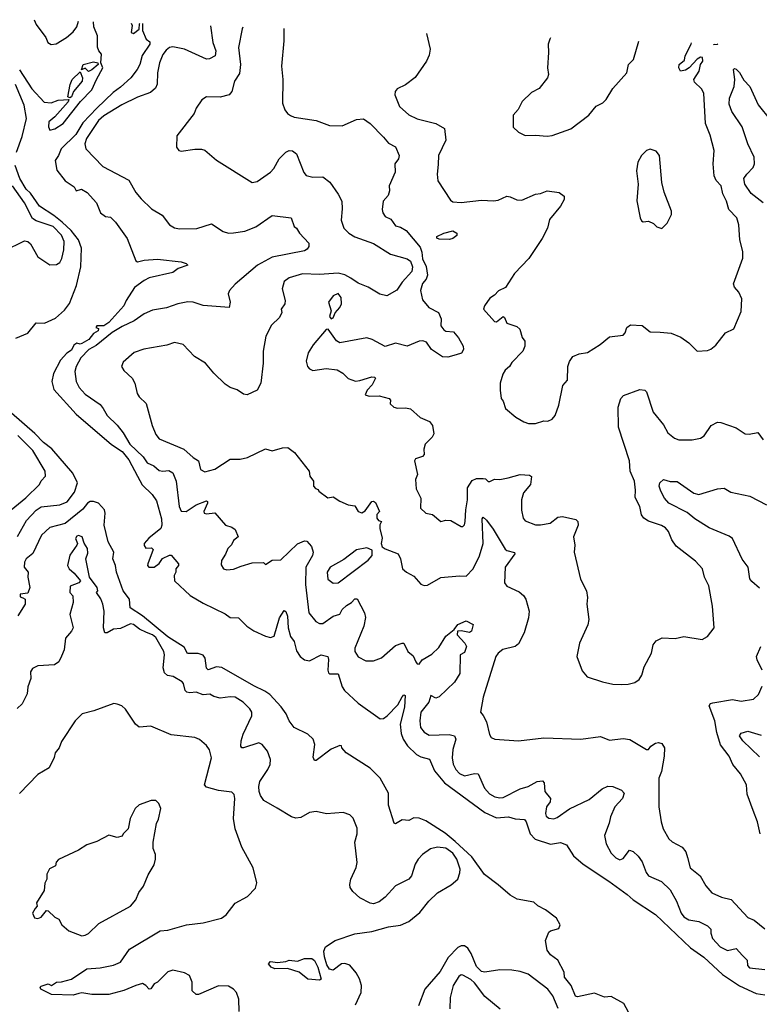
# Model space of a CAD drawing. Extents: x 1690054 to 1842981, y 782881 to 914114.
# Tile 692 of 693: x 1834497 to 1838883, y 901684 to 907520. Entities that reach past the tile are written whole.
import ezdxf

# ---------------------------------------------------------------- set-up
doc = ezdxf.new("R2010")
doc.units = 0

msp = doc.modelspace()

# ---------------------------------------------------------------- linework, layer by layer
at = {"layer": '0CON10XD'}
for points in [[(1834582.5, 907520), (1834595, 907492), (1834652, 907415), (1834663.8, 907385), (1834682.9, 907372.9), (1834712.7, 907377.3), (1834775, 907414.2), (1834815, 907448.6), (1834835, 907478.1), (1834846.3, 907510.7)], [(1834495, 907223.3), (1834569.5, 907109.5), (1834641.7, 907031.7), (1834683.6, 907026.4), (1834725, 907043.3), (1834787.5, 907047.5), (1834785, 907032.5), (1834706, 906945), (1834670, 906915), (1834666.9, 906885), (1834675, 906864.4), (1834706.3, 906873.7), (1834754, 906905), (1834857.1, 907035), (1834925.6, 907104.4), (1834952.9, 907165), (1834990, 907235), (1834977.5, 907265), (1834982.5, 907315), (1834965.8, 907335.8), (1834957.9, 907357.9), (1834958.6, 907425), (1834937.3, 907477.3), (1834934.5, 907507.5)], [(1835225.2, 907497.2), (1835226, 907455), (1835246.7, 907405), (1835268.8, 907388.8), (1835268.6, 907375), (1835223, 907307), (1835208.6, 907255), (1835192.9, 907225), (1835156.2, 907175), (1835095, 907120), (1835050.6, 907089.4), (1834953.8, 906996.2), (1834871.2, 906908.8), (1834830.1, 906839.9), (1834742.2, 906755), (1834728, 906715), (1834707.5, 906685), (1834717.5, 906627.5), (1834765.7, 906565), (1834819.3, 906529.3), (1834832.5, 906505), (1834863.8, 906516.2), (1834897.5, 906495), (1834952.5, 906435), (1834976.2, 906375), (1835005, 906353.3), (1835035, 906350), (1835065, 906320), (1835135, 906222.5), (1835185, 906090.8), (1835195.8, 906085.8), (1835234.6, 906095.4), (1835315, 906101.2), (1835455, 906085.4), (1835483.3, 906075), (1835493.3, 906065), (1835436.7, 906045), (1835405, 906022), (1835265, 905989.1), (1835235, 905973.5), (1835177.2, 905932.8), (1835127.6, 905855), (1835115, 905824.6), (1835026.2, 905725), (1834995, 905704.6), (1834953.8, 905705), (1834947.5, 905695), (1834965, 905690), (1834962.5, 905675), (1834935, 905659.2), (1834906.2, 905625), (1834865, 905600), (1834855, 905596.9), (1834835, 905603.1), (1834818.2, 905591.8), (1834805, 905561.2), (1834776.4, 905543.6), (1834738.4, 905501.6), (1834697.9, 905422.1), (1834687.6, 905375), (1834698.9, 905328.9), (1834831.7, 905181.7), (1835042.2, 905002.2), (1835105, 904960.9), (1835145, 904912.1), (1835195.4, 904815), (1835222.8, 904762.8), (1835281.9, 904705), (1835308.6, 904668.6), (1835337.9, 904562.1), (1835340.6, 904525), (1835334, 904505), (1835262, 904448), (1835235.5, 904415), (1835235, 904403.3), (1835245, 904388.6), (1835278.9, 904388.9), (1835288.9, 904378.9), (1835256, 904295), (1835254.5, 904285), (1835262, 904275), (1835295, 904274.4), (1835325, 904297.8), (1835343.3, 904326.7), (1835385, 904346.9), (1835395, 904346), (1835439.4, 904295), (1835439.2, 904285), (1835422.5, 904265), (1835422.9, 904245), (1835412.7, 904225), (1835415, 904193.8), (1835507.8, 904107.8), (1835585, 904061.9), (1835715, 903998), (1835745, 903976.2), (1835795, 903974.3), (1835843.3, 903925), (1835885, 903896.9), (1835955, 903865.4), (1835985, 903859.1), (1836006.4, 903866.4), (1836038.1, 903975), (1836065, 904017.5), (1836075, 904012.5), (1836085.5, 903985), (1836090, 903915), (1836103.8, 903865), (1836123.9, 903833.9), (1836138.8, 903778.8), (1836159.4, 903745), (1836185, 903725.6), (1836215, 903720.5), (1836285, 903755.6), (1836325, 903746.2), (1836328.9, 903728.9), (1836323.3, 903665), (1836328.9, 903648.9), (1836335, 903643.3), (1836385, 903642.5), (1836409.2, 903565), (1836423.8, 903543.8), (1836505, 903469.5), (1836635, 903375.4), (1836655, 903378.9), (1836675.2, 903394.8), (1836740, 903460), (1836765, 903507.1), (1836775, 903518), (1836782.5, 903515), (1836778.5, 903445), (1836752.9, 903345), (1836758.7, 903288.7), (1836771.2, 903255), (1836796.3, 903216.3), (1836850, 903165), (1836875, 903151.1), (1836926.8, 903136.8), (1836957.2, 903067.2), (1837016.3, 902996.3), (1837255, 902821.3), (1837325, 902789.7), (1837395, 902794.5), (1837435, 902783.1), (1837489.6, 902779.6), (1837500.5, 902765), (1837523.2, 902695), (1837554, 902664), (1837645, 902633.5), (1837705, 902643.1), (1837738.8, 902628.8), (1837781.9, 902565), (1837837.8, 902515), (1837991.2, 902415), (1838098.9, 902335), (1838135, 902304.1), (1838267.3, 902217.3), (1838475, 902019.2), (1838555, 901964.6), (1838665, 901861.2), (1838765, 901793.9), (1838865, 901748.2), (1838915, 901739.5)], [(1835628.6, 907482.9), (1835642.4, 907385), (1835659.1, 907335), (1835655.3, 907305), (1835622.7, 907287.3), (1835605, 907285.3), (1835475, 907345.7), (1835405, 907360), (1835385, 907354.6), (1835365, 907338.8), (1835346.1, 907313.9), (1835325.3, 907265), (1835314.6, 907205), (1835311.3, 907138.7), (1835302, 907115), (1835272.4, 907087.6), (1835195, 907060.4), (1835103.5, 907015), (1834995, 906950.3), (1834965, 906922.7), (1834893.3, 906815), (1834882.5, 906785), (1834890, 906755), (1834989.2, 906649.2), (1835145, 906568.6), (1835185, 906496), (1835217.8, 906457.8), (1835278.7, 906398.7), (1835341.1, 906361.1), (1835385, 906303.3), (1835415, 906286), (1835445, 906280.8), (1835547.7, 906282.3), (1835635, 906310), (1835703.3, 906265), (1835735, 906255.6), (1835765, 906256.9), (1835832.6, 906267.4), (1835897, 906293), (1835995, 906358.8), (1836106.1, 906346.1), (1836123.9, 906293.9), (1836137.5, 906285), (1836156.7, 906255), (1836211.2, 906195), (1836211.2, 906175), (1836200.9, 906159.1), (1836185, 906150.4), (1835995, 906112.9), (1835908.1, 906065), (1835775, 905952.5), (1835742, 905915), (1835733.8, 905895), (1835746, 905845), (1835740, 905815), (1835585, 905825.6), (1835525, 905845.5), (1835495, 905848.5), (1835435, 905836.7), (1835366.9, 905813.1), (1835285, 905797.9), (1835235, 905776.8), (1835175.7, 905734.3), (1835105, 905702), (1835045, 905665.8), (1834950.3, 905589.7), (1834906, 905565), (1834860.4, 905515), (1834831.5, 905465), (1834824.6, 905435), (1834831.8, 905375), (1834849.5, 905339.5), (1834885, 905301.5), (1834975, 905239.6), (1834992.7, 905215), (1835016.2, 905175), (1835075, 905116.8), (1835110.6, 905070.6), (1835150, 905005), (1835228.2, 904928.2), (1835253.5, 904893.5), (1835293.3, 904875), (1835325, 904848.2), (1835345, 904843.8), (1835381.7, 904848.3), (1835405, 904834.6), (1835424.2, 904785), (1835442.9, 904635), (1835455, 904607.8), (1835485, 904605.3), (1835543.6, 904645), (1835605, 904669.2), (1835611.2, 904665), (1835610.5, 904655), (1835589.1, 904605), (1835590, 904595), (1835605, 904591.2), (1835655, 904598), (1835717.5, 904525), (1835755, 904512.9), (1835775, 904498.1), (1835792.9, 904455), (1835765, 904433.1), (1835753.2, 904406.8), (1835731.4, 904385), (1835718.3, 904351.7), (1835694.4, 904315), (1835691.7, 904288.3), (1835705, 904266), (1835725, 904259.4), (1835765, 904263.3), (1835809.5, 904280.5), (1835875, 904301.2), (1835943, 904303), (1835955, 904290), (1835995, 904315.8), (1836045, 904319.4), (1836145, 904413.1), (1836185, 904432), (1836198.8, 904428.8), (1836227, 904397), (1836237.1, 904365), (1836233.3, 904345), (1836192.9, 904275), (1836192.8, 904172.8), (1836212.5, 904005), (1836252.4, 903952.4), (1836275, 903942.2), (1836295, 903941.5), (1836355, 903984.2), (1836395, 903997.5), (1836409.5, 904025), (1836435, 904048.9), (1836464.6, 904065.4), (1836485, 904088), (1836497.9, 904087.9), (1836542.2, 904005), (1836547.7, 903977.7), (1836536.9, 903925), (1836484.6, 903795), (1836483.5, 903775), (1836505, 903743.1), (1836549.7, 903719.7), (1836595, 903720), (1836641.7, 903738.3), (1836725, 903810), (1836765.5, 903825.5), (1836775, 903824), (1836799.5, 903775), (1836829.6, 903749.6), (1836845.7, 903715), (1836855, 903702.5), (1836865, 903700), (1836883.2, 903726.8), (1836941.4, 903758.6), (1836981.7, 903798.3), (1837024.6, 903865.4), (1837074, 903906), (1837095, 903936), (1837145, 903957.1), (1837186.2, 903936.2), (1837175.6, 903895), (1837165, 903887.5), (1837115, 903898), (1837093.3, 903896.7), (1837091.2, 903875), (1837136, 903825), (1837145.6, 903805), (1837135, 903770), (1837110, 903755), (1837107.5, 903645), (1837075, 903593.5), (1836985, 903506.7), (1836965, 903498.5), (1836935, 903513.8), (1836922.5, 903475), (1836876.7, 903415), (1836869.2, 903365), (1836874.5, 903325), (1836895, 903296.7), (1836925, 903279.6), (1837043.4, 903283.4), (1837075.6, 903275), (1837083.2, 903255), (1837065.3, 903195), (1837061.3, 903145), (1837068.1, 903108.1), (1837083.8, 903075), (1837105, 903051.8), (1837135, 903039.3), (1837195, 903052.8), (1837215, 903050.4), (1837253.2, 902965), (1837282.5, 902932.5), (1837315, 902913.1), (1837345, 902907.1), (1837365, 902910.9), (1837465, 902961.5), (1837511.4, 902975), (1837565, 903005.3), (1837598.2, 903008.2), (1837606.7, 902996.7), (1837611.6, 902945), (1837643.8, 902905), (1837641.8, 902885), (1837621.5, 902855), (1837615.6, 902815.6), (1837619.3, 902799.3), (1837635, 902788.1), (1837665, 902783.8), (1837685, 902790.9), (1837757.3, 902842.7), (1837875, 902898), (1837951.4, 902961.4), (1837985, 902976.2), (1838015, 902975.5), (1838065, 902954.3), (1838082.5, 902935), (1838071.9, 902905), (1838026.2, 902853.8), (1838000, 902795), (1837992.2, 902757.8), (1837964.3, 902685), (1837974.4, 902635), (1838005, 902580.8), (1838032.2, 902552.2), (1838055, 902541.4), (1838075, 902549.2), (1838112.4, 902597.6), (1838135, 902590.6), (1838165, 902563.1), (1838189.3, 902529.3), (1838211.1, 902465), (1838225, 902445.8), (1838302, 902412), (1838355, 902362.9), (1838392.1, 902295), (1838419.2, 902225), (1838435, 902203.6), (1838464.3, 902184.3), (1838524.2, 902174.2), (1838575, 902148.9), (1838595, 902130), (1838595.7, 902105), (1838605.8, 902075), (1838650.5, 902025), (1838695, 902002.5), (1838745, 902015.4), (1838783.2, 901973.2), (1838811.5, 901945), (1838812.7, 901915), (1838825, 901901.3), (1838915, 901891.1)], [(1835819.5, 907476.2), (1835816.4, 907465), (1835795.4, 907355), (1835807.3, 907255), (1835799.6, 907200.4), (1835770, 907155), (1835755.8, 907095), (1835738.8, 907075), (1835685, 907060.6), (1835605, 907062), (1835576.2, 907045), (1835544, 906995), (1835532, 906965), (1835429.3, 906830.7), (1835427.5, 906765), (1835440, 906745), (1835455, 906740), (1835535, 906752), (1835575, 906752), (1835595, 906745.8), (1835665, 906688), (1835875, 906554.2), (1835905, 906561.4), (1835985, 906615.7), (1836005, 906638), (1836035, 906696), (1836075, 906735.8), (1836095.7, 906744.3), (1836115, 906742.5), (1836137.5, 906725), (1836181.1, 906615), (1836195, 906597.5), (1836235, 906586.5), (1836295, 906588.8), (1836336.4, 906556.4), (1836386.2, 906486.2), (1836406.7, 906445), (1836410.2, 906399.8), (1836402.7, 906332.7), (1836419.4, 906285), (1836448.6, 906255), (1836483.7, 906233.7), (1836595, 906193.1), (1836695, 906131.2), (1836795, 906102.2), (1836815, 906088.1), (1836826.6, 906055), (1836821.9, 906028.1), (1836764.4, 905965), (1836733.3, 905916.7), (1836675, 905884.2), (1836633.3, 905893.3), (1836562.5, 905935), (1836505, 905959.4), (1836461.2, 905988.8), (1836425, 906008), (1836385, 906018.1), (1836275, 906010.5), (1836175, 906014.6), (1836095, 905990), (1836065, 905969.2), (1836054.4, 905925.6), (1836070.8, 905855), (1836070, 905835), (1836047.5, 905805), (1836050.8, 905785), (1836037.5, 905755), (1835990.9, 905709.1), (1835956.6, 905643.4), (1835940, 905555), (1835940, 905485), (1835927.1, 905365), (1835905, 905323.8), (1835845, 905296.7), (1835825, 905300), (1835786.8, 905326.8), (1835745, 905340.8), (1835715, 905360), (1835648, 905425), (1835598, 905485), (1835534.5, 905524.5), (1835465.4, 905595.4), (1835415, 905605.8), (1835368.9, 905591.1), (1835232.4, 905567.6), (1835175, 905548), (1835110.5, 905489.5), (1835100, 905465), (1835115, 905440), (1835164, 905395), (1835179.2, 905365), (1835194, 905305), (1835206.2, 905285), (1835247.5, 905245), (1835282.3, 905115), (1835305, 905060.8), (1835325, 905035.7), (1835470, 904975), (1835525.6, 904925), (1835556.9, 904905), (1835570, 904855), (1835595, 904840.8), (1835653.5, 904856.5), (1835745, 904915.7), (1835805, 904915.8), (1835847.5, 904925), (1835955, 904976.2), (1835995, 904964), (1836055, 904982.7), (1836087.5, 904985), (1836126.2, 904955), (1836213.3, 904845), (1836216.7, 904815), (1836240, 904785), (1836240, 904755), (1836251.7, 904741.7), (1836266.4, 904736.4), (1836270, 904725), (1836325, 904686.7), (1836355, 904692.5), (1836395, 904665.8), (1836445, 904644.2), (1836485, 904639.2), (1836504.7, 904604.7), (1836525, 904596.7), (1836545, 904610), (1836585, 904663.5), (1836595, 904665.7), (1836607.6, 904657.6), (1836630, 904605), (1836615, 904587.5), (1836614.6, 904565), (1836625, 904552), (1836642.5, 904545), (1836633.4, 904526.6), (1836633.3, 904505), (1836646.2, 904446.2), (1836640, 904415), (1836646.4, 904396.4), (1836664.1, 904384.1), (1836741.2, 904355), (1836756, 904325), (1836766.7, 904265), (1836790, 904245), (1836835, 904221.2), (1836875, 904173.8), (1836895, 904166), (1836915, 904169.2), (1836995, 904214.4), (1837105, 904224.6), (1837145, 904222.7), (1837186.4, 904265), (1837222.7, 904342.7), (1837245.9, 904415), (1837238.8, 904561.2), (1837245, 904572.5), (1837265, 904553.3), (1837305, 904500), (1837375, 904382.5), (1837385, 904374.4), (1837431.7, 904361.7), (1837433.8, 904355), (1837375.8, 904275), (1837371.5, 904181.5), (1837385, 904162), (1837459.3, 904129.3), (1837485, 904108), (1837499.2, 904085), (1837518.9, 904015), (1837514.3, 903974.3), (1837488, 903885), (1837455, 903820), (1837435, 903804.4), (1837362.6, 903787.4), (1837334.5, 903765.5), (1837321.4, 903745), (1837245.7, 903504.3), (1837230, 903415), (1837245.6, 903395.6), (1837265, 903357.5), (1837282.5, 903282.5), (1837293.3, 903265), (1837315, 903256), (1837455, 903246), (1837605, 903264), (1837825, 903255.6), (1837941.7, 903271.7), (1837995, 903250.8), (1838075, 903258.9), (1838115, 903253.1), (1838215, 903194.2), (1838226.7, 903195), (1838240, 903215), (1838268.3, 903231.7), (1838285, 903236), (1838305, 903230), (1838320.6, 903205), (1838318.5, 903155), (1838303.6, 903065), (1838286.5, 903025), (1838286.5, 902855), (1838300.6, 902765), (1838313.1, 902725), (1838345.5, 902665.5), (1838366.8, 902646.8), (1838425.8, 902615), (1838447.6, 902587.6), (1838456.5, 902555), (1838473.3, 902493.3), (1838531.4, 902445), (1838565, 902386.2), (1838601.2, 902345), (1838658.7, 902318.7), (1838716.2, 902305), (1838815, 902198.8), (1838853.2, 902183.2), (1838915, 902130.8)], [(1835158.7, 907499.6), (1835163.3, 907485), (1835157.5, 907445), (1835171.7, 907438.3), (1835206.4, 907463.6), (1835207.5, 907495), (1835209, 907497.8)], [(1836063.1, 907467.6), (1836062.5, 907465), (1836062.5, 907395), (1836048.6, 907245), (1836058, 907165), (1836056.1, 907026.1), (1836068.8, 906985), (1836084.1, 906964.1), (1836102.1, 906952.1), (1836125, 906942.9), (1836255, 906922.9), (1836335, 906892.9), (1836408.7, 906891.3), (1836495, 906927.8), (1836535, 906933.1), (1836575, 906905.7), (1836654, 906824), (1836685, 906788.6), (1836725, 906765.6), (1836747.8, 906715), (1836743.1, 906695), (1836721.9, 906665), (1836723, 906617), (1836687.1, 906535), (1836690, 906505), (1836682.5, 906477.5), (1836652.3, 906445), (1836647.1, 906395), (1836650.8, 906375), (1836665, 906353.3), (1836698.6, 906338.6), (1836725, 906298.9), (1836755, 906290), (1836789.6, 906269.6), (1836870.9, 906170.9), (1836882.1, 906142.1), (1836885, 906103.3), (1836907.5, 906057.5), (1836916, 906005), (1836908.3, 905981.7), (1836885, 905956.2), (1836874.4, 905915), (1836885, 905860), (1836922.5, 905815), (1836981.5, 905785), (1836996.4, 905746.4), (1836995.3, 905705.3), (1837012.5, 905682.5), (1837025, 905674.2), (1837070.2, 905670.2), (1837099.1, 905635), (1837126.7, 905585), (1837129.3, 905565), (1837116, 905544), (1837085, 905534.2), (1837035, 905520.6), (1837005, 905522.7), (1836940, 905565), (1836909.5, 905609.5), (1836887.3, 905617.3), (1836865, 905613.8), (1836795, 905585.3), (1836725, 905603.6), (1836665, 905582.5), (1836587.5, 905625), (1836555, 905634), (1836395, 905603.8), (1836375, 905616.7), (1836326.4, 905686.4), (1836315, 905683.3), (1836236.6, 905593.4), (1836207.1, 905545), (1836195.9, 905495.9), (1836204.4, 905464.4), (1836215, 905450), (1836235, 905440), (1836315, 905452.5), (1836380, 905445), (1836412.5, 905425), (1836445, 905393.3), (1836488.3, 905378.3), (1836515, 905380.8), (1836585, 905403.3), (1836601.7, 905401.7), (1836607.5, 905395), (1836587.5, 905355), (1836557.5, 905325), (1836546.2, 905296.2), (1836568.8, 905288.8), (1836629.5, 905290.5), (1836687.5, 905275), (1836696.7, 905265), (1836693, 905243), (1836715, 905223.3), (1836737, 905217), (1836785, 905218.8), (1836815, 905213.3), (1836872.7, 905162.7), (1836927.9, 905137.9), (1836944.2, 905115), (1836953.8, 905065), (1836942.5, 905045), (1836901.9, 905005), (1836894.5, 904975.5), (1836896.3, 904943.7), (1836885, 904931.4), (1836845, 904917.1), (1836838.6, 904905), (1836856.2, 904825), (1836844.7, 904794.7), (1836848.6, 904738.6), (1836876.4, 904685), (1836874.2, 904625), (1836905, 904595.6), (1836945, 904586.5), (1836995, 904545.8), (1837025, 904554), (1837052.7, 904552.7), (1837115, 904516.2), (1837125, 904516.2), (1837134.2, 904525.8), (1837138.5, 904545), (1837142, 904615), (1837153.4, 904675), (1837152.4, 904745), (1837181, 904789), (1837205, 904800), (1837245, 904801.4), (1837258.5, 904798.5), (1837275, 904783.3), (1837285, 904783.2), (1837313.6, 904796.4), (1837345, 904795.6), (1837394.6, 904805.4), (1837465, 904824.6), (1837520.7, 904820.7), (1837531.7, 904811.7), (1837527.1, 904765), (1837483.8, 904715), (1837473.3, 904675), (1837472.2, 904612.2), (1837482.5, 904565), (1837495, 904549.4), (1837555, 904526.9), (1837585, 904526.5), (1837643.5, 904536.5), (1837689.1, 904570.9), (1837715, 904574.5), (1837795, 904557.1), (1837807.5, 904545), (1837808.1, 904525), (1837780.8, 904455), (1837789.2, 904405), (1837786, 904365), (1837823.6, 904203.6), (1837858.8, 904135), (1837863.8, 904095), (1837860, 904055), (1837872, 903965), (1837865.7, 903934.3), (1837816.2, 903825), (1837801.2, 903745), (1837831.7, 903661.7), (1837862.5, 903625), (1837952.5, 903595), (1838015, 903582), (1838065, 903579.2), (1838105, 903580.8), (1838145, 903592), (1838169.7, 903610.3), (1838185.7, 903634.3), (1838200, 903685), (1838243.8, 903765), (1838253.3, 903815), (1838271.7, 903838.3), (1838307, 903857), (1838385, 903853.3), (1838435, 903863.3), (1838545, 903846.7), (1838575.9, 903864.1), (1838615.8, 903915), (1838606, 904045), (1838584, 904165), (1838558.8, 904215), (1838546, 904265), (1838505, 904310), (1838389.1, 904399.1), (1838363.3, 904436.7), (1838345, 904486.7), (1838327.4, 904507.4), (1838302.1, 904522.1), (1838225, 904546.9), (1838197.5, 904565), (1838184.3, 904585), (1838174.4, 904635), (1838147.6, 904687.6), (1838148.2, 904731.8), (1838143.8, 904785), (1838116.7, 904845), (1838112.6, 904905), (1838048.4, 905105), (1838046.4, 905223.6), (1838062, 905275), (1838077.3, 905292.7), (1838175, 905328.8), (1838205, 905323.3), (1838213.9, 905313.9), (1838254, 905194), (1838315, 905118), (1838341.4, 905071.4), (1838380.3, 905040.3), (1838405, 905030), (1838485, 905030), (1838535, 905038.8), (1838555.6, 905054.4), (1838598, 905115), (1838635, 905134.2), (1838655, 905132.5), (1838745, 905100.8), (1838800, 905065), (1838823.6, 905063.6), (1838875, 905073.3), (1838905, 905030)], [(1836910.1, 907437.6), (1836931.2, 907345), (1836925, 907310), (1836908.8, 907275), (1836841.7, 907178.3), (1836785, 907134.2), (1836735, 907110), (1836724.2, 907095), (1836722.5, 907075), (1836748.6, 907005), (1836805, 906955.6), (1836855, 906931.9), (1836965, 906905.7), (1837016.2, 906875), (1837024.4, 906805), (1836980.4, 906715), (1836978.6, 906661.4), (1836973.6, 906603.6), (1836977.5, 906565), (1837050.8, 906450.8), (1837065, 906440), (1837115, 906437.5), (1837235, 906450), (1837305.8, 906445.8), (1837335, 906450.6), (1837385, 906473.1), (1837405, 906470.6), (1837445, 906452.5), (1837475, 906451.1), (1837555, 906485.4), (1837585, 906488.9), (1837625, 906505.4), (1837696.7, 906495), (1837725.7, 906475), (1837725.6, 906455), (1837703.8, 906415), (1837639.4, 906335), (1837626.9, 906285), (1837596, 906224), (1837516, 906105), (1837431.4, 906015), (1837377.8, 905932.2), (1837337, 905913), (1837313.1, 905886.9), (1837285, 905869.4), (1837253.3, 905825), (1837246.7, 905805), (1837311.7, 905731.7), (1837325, 905730), (1837365, 905760), (1837372.5, 905755), (1837385, 905722), (1837445, 905702.5), (1837462.5, 905685), (1837476.4, 905636.4), (1837492.5, 905615), (1837493.3, 905585), (1837481.2, 905555), (1837415, 905487.5), (1837402.5, 905465), (1837375, 905442.5), (1837361.4, 905418.6), (1837346.7, 905365), (1837346.7, 905325), (1837352.5, 905275), (1837365, 905260), (1837377.5, 905215), (1837440, 905165), (1837486.4, 905136.4), (1837515, 905126.7), (1837555, 905126.7), (1837605, 905142.5), (1837629.3, 905140.7), (1837655, 905152.5), (1837673.3, 905175), (1837693.3, 905235), (1837718.3, 905351.7), (1837746.4, 905383.6), (1837747.5, 905465), (1837757.5, 905495), (1837776.4, 905523.6), (1837815, 905540), (1837865, 905548), (1837938.8, 905595), (1837995, 905640.8), (1838075, 905650), (1838086.9, 905663.1), (1838097.5, 905695), (1838119.1, 905710.9), (1838187.9, 905707.9), (1838235, 905670), (1838295, 905668), (1838361.2, 905661.2), (1838417.9, 905637.9), (1838465.6, 905605.6), (1838515, 905556.2), (1838575, 905560), (1838595, 905566.7), (1838625, 905590), (1838682.5, 905665), (1838731.7, 905688.3), (1838775, 905790), (1838780, 905865), (1838761.2, 905905), (1838736, 905935), (1838730.8, 905955), (1838786.1, 906106.1), (1838785.8, 906145.8), (1838767.5, 906215), (1838761.4, 906305), (1838748.8, 906345), (1838702.5, 906395), (1838688.6, 906445), (1838667.6, 906487.6), (1838656.4, 906535), (1838627.3, 906567.3), (1838614.4, 906595), (1838608.9, 906665), (1838615.6, 906745), (1838591.1, 906835), (1838563.8, 906903.8), (1838554.5, 907084.5), (1838540.8, 907110.8), (1838499.3, 907149.3), (1838494.7, 907164.7), (1838526.2, 907215), (1838535.2, 907255), (1838548.9, 907275), (1838546.9, 907295), (1838535, 907297.3), (1838513.5, 907286.5), (1838468, 907235), (1838445, 907220), (1838415, 907215.6), (1838405.4, 907235), (1838407.8, 907255), (1838439.2, 907280.8), (1838442.5, 907305), (1838479.1, 907375), (1838480.5, 907381.9)], [(1837644.3, 907411.5), (1837640, 907405), (1837630, 907375), (1837633.3, 907325), (1837626.7, 907235), (1837633.3, 907195), (1837626.7, 907175), (1837577, 907113), (1837531.7, 907088.3), (1837477.5, 907035), (1837453, 906987), (1837423.3, 906955), (1837423, 906883), (1837455, 906852.5), (1837495, 906833.3), (1837555, 906836.2), (1837625, 906828.8), (1837655, 906833.8), (1837765, 906872.5), (1837872.5, 906955), (1837915, 907007.5), (1837955, 907027.5), (1837973.9, 907046.1), (1838015, 907112.5), (1838097.5, 907205), (1838106.7, 907255), (1838136, 907285), (1838168.2, 907393)], [(1838611.7, 907377.3), (1838613.6, 907373.6), (1838635, 907375.4), (1838636.9, 907376.4)], [(1834905, 907213.8), (1834885, 907232.5), (1834862.5, 907222.5), (1834873.8, 907255), (1834935, 907270), (1834960, 907265), (1834962.5, 907255), (1834925, 907222.5), (1834905, 907213.8)], [(1838905.3, 906435), (1838835, 906490), (1838797.2, 906545), (1838791.2, 906578.8), (1838808.5, 906605), (1838847, 906643), (1838854.6, 906665.4), (1838853.1, 906705), (1838815.4, 906785), (1838781.3, 906885), (1838719.4, 906975), (1838705, 907020), (1838705.6, 907055), (1838734.5, 907125), (1838737.3, 907165), (1838730, 907225), (1838735, 907230), (1838745, 907226), (1838765, 907206.2), (1838790.6, 907160.6), (1838826.5, 907125), (1838876.5, 907015), (1838950, 906925)], [(1834795, 907057.5), (1834782.5, 907062.5), (1834796.2, 907135), (1834808, 907165), (1834855, 907210), (1834870, 907175), (1834867.5, 907155), (1834816.7, 907095), (1834805, 907062.5), (1834795, 907057.5)], [(1834478.2, 906735), (1834512.1, 906827.9), (1834536.4, 906933.6), (1834523.3, 907013.3), (1834472.5, 907135)], [(1838305, 906282.5), (1838336.1, 906313.9), (1838362.5, 906365), (1838362.5, 906385), (1838318.3, 906498.3), (1838304, 906555), (1838291.2, 906715), (1838270.7, 906740.7), (1838235, 906753.3), (1838215, 906743.8), (1838183.8, 906715), (1838162.5, 906675), (1838154, 906625), (1838163.8, 906545), (1838156.4, 906446.4), (1838176.7, 906345), (1838185, 906327.5), (1838195, 906322.5), (1838226.4, 906326.4), (1838255, 906312.5), (1838275, 906292.5), (1838305, 906282.5)], [(1834475, 905633.3), (1834545, 905661.2), (1834595, 905723.3), (1834645, 905722), (1834709.1, 905750.9), (1834761.7, 905798.3), (1834791.8, 905838.2), (1834832.9, 905945), (1834859.5, 906055), (1834862.9, 906165), (1834845.7, 906215), (1834801.2, 906271.2), (1834749.3, 906319.3), (1834700, 906360), (1834615, 906415.7), (1834561.1, 906491.1), (1834535, 906515.7), (1834497.9, 906577.9), (1834471, 906655)], [(1834405, 906150), (1834525, 906208.8), (1834545, 906206.2), (1834561.7, 906191.7), (1834604.6, 906114.6), (1834675, 906068), (1834715, 906070), (1834735, 906080.8), (1834747.5, 906105), (1834759.6, 906155), (1834760, 906205), (1834745, 906243.8), (1834695, 906293.6), (1834595, 906327.9), (1834572.2, 906342.2), (1834525, 906435.5), (1834455.1, 906535.1)], [(1837045, 906216.7), (1836985, 906220), (1836970, 906225), (1836970, 906235), (1837012.5, 906255), (1837065, 906268.8), (1837090, 906255), (1837088.3, 906241.7), (1837065, 906223.3), (1837045, 906216.7)], [(1836345, 905747.5), (1836355, 905753.3), (1836367.3, 905782.7), (1836395.6, 905815), (1836404.5, 905835), (1836403.6, 905873.6), (1836385, 905897.1), (1836355, 905884.2), (1836328.6, 905845), (1836343.8, 905795), (1836335, 905760), (1836345, 905747.5)], [(1834483.9, 904456.1), (1834538.2, 904551.8), (1834595, 904612.8), (1834625, 904632.5), (1834735, 904644.2), (1834777.9, 904662.1), (1834821, 904719), (1834839.1, 904775), (1834811.7, 904831.7), (1834687.5, 904977.5), (1834637.5, 905015), (1834587.4, 905067.4), (1834448.9, 905188.9)], [(1834445.8, 904614.3), (1834533.1, 904686.9), (1834614.3, 904765), (1834623.7, 904786.3), (1834650, 904815), (1834647.5, 904845), (1834575, 904966.4), (1834485, 905056.2)], [(1838885, 904151.2), (1838839.3, 904189.3), (1838826.5, 904206.5), (1838816.2, 904275), (1838781.7, 904321.8), (1838723.3, 904445), (1838705, 904458.9), (1838585, 904507.6), (1838501.3, 904561.3), (1838455, 904598.9), (1838345.7, 904655), (1838320.6, 904685), (1838298.6, 904725), (1838288.6, 904755), (1838292.5, 904775), (1838315, 904793.8), (1838355, 904782), (1838395, 904782.2), (1838495, 904713.6), (1838525, 904706.2), (1838635, 904739.5), (1838675, 904744.3), (1838715, 904720), (1838826.9, 904696.9), (1838925, 904644.3)], [(1836406.5, 903205), (1836405, 903216.2), (1836395, 903218.8), (1836343.8, 903196.2), (1836255, 903130), (1836245, 903128.8), (1836238.1, 903148.1), (1836247.5, 903225), (1836238.2, 903255), (1836205, 903285.5), (1836123.8, 903325), (1836094.3, 903364.3), (1836077.3, 903405), (1836047.9, 903447.9), (1835979.7, 903519.7), (1835950.9, 903540.9), (1835885, 903571.6), (1835695, 903680.7), (1835665, 903684.7), (1835615, 903667.5), (1835605, 903676), (1835596.8, 903735), (1835584.5, 903754.5), (1835555, 903764.4), (1835493, 903763), (1835471.6, 903801.6), (1835375, 903862.5), (1835226.1, 903986.1), (1835151.4, 904035), (1835147.7, 904085), (1835110.4, 904135), (1835070.3, 904245), (1835065.3, 904285), (1835050, 904325), (1835054.6, 904365), (1835020.9, 904425), (1834997.1, 904525), (1835004.4, 904595), (1835000, 904615), (1834965, 904654.4), (1834935, 904664.6), (1834915, 904663.8), (1834898.2, 904655), (1834871.1, 904618.9), (1834766.3, 904533.7), (1834675, 904510), (1834625.3, 904464.7), (1834575, 904356.2), (1834535, 904324.6), (1834526, 904305), (1834523.9, 904275), (1834546.6, 904245), (1834544.6, 904215), (1834556.1, 904155), (1834545, 904122), (1834500, 904115), (1834499.3, 904099.3), (1834515, 904093.8), (1834530, 904085), (1834529.4, 904055), (1834485, 903987.5)], [(1836488.8, 901681.2), (1836522.9, 901755), (1836524.3, 901795), (1836511.4, 901835), (1836491.3, 901871.3), (1836455, 901916.9), (1836425, 901925.8), (1836405.8, 901924.2), (1836355, 901887.1), (1836335, 901892.9), (1836318.1, 901918.1), (1836304.6, 901965), (1836300.9, 901999.1), (1836310, 902025), (1836367.7, 902062.3), (1836485, 902102.7), (1836584.4, 902115.6), (1836685, 902143.8), (1836755, 902152.5), (1836805, 902174.2), (1836870.7, 902229.3), (1836924, 902295), (1836975.5, 902344.5), (1837055, 902392), (1837095, 902426.2), (1837107.3, 902462.7), (1837108.2, 902485), (1837090, 902545), (1837065, 902579.2), (1837025, 902610.4), (1836975, 902615.7), (1836933.6, 902606.4), (1836885, 902572.5), (1836860.8, 902545), (1836842.9, 902515), (1836820, 902445), (1836805, 902426.2), (1836725, 902386), (1836665, 902318.8), (1836628.3, 902291.7), (1836595, 902280), (1836575, 902284), (1836515, 902316), (1836473, 902353), (1836457.3, 902377.3), (1836454.3, 902395), (1836460, 902425), (1836492.5, 902495), (1836498.6, 902525), (1836484, 902645), (1836499.2, 902695), (1836498.8, 902728.8), (1836475, 902786.7), (1836455, 902806.7), (1836415, 902821.2), (1836317.3, 902812.7), (1836255, 902827.5), (1836215, 902820.8), (1836165, 902791.4), (1836135, 902786.9), (1836108, 902795), (1836023.8, 902846.2), (1835945, 902892.7), (1835925, 902921.4), (1835917.3, 902945), (1835915.3, 902975), (1835921.6, 903005), (1835968.9, 903075), (1835981.9, 903105), (1835984.3, 903135), (1835965.6, 903185), (1835935.6, 903225), (1835915, 903234.4), (1835825, 903204.3), (1835814.4, 903204.4), (1835808.6, 903215), (1835810, 903245), (1835822.1, 903285), (1835873.1, 903395), (1835874.2, 903415), (1835862.5, 903435), (1835822.5, 903475), (1835775, 903504.4), (1835745, 903506.9), (1835685, 903498.5), (1835648.8, 903508.8), (1835625, 903522.9), (1835585, 903519.2), (1835543.6, 903533.6), (1835505, 903530), (1835488, 903535), (1835478.6, 903545), (1835468.8, 903585), (1835460, 903595), (1835407.9, 903627.9), (1835373.8, 903633.8), (1835355, 903649.2), (1835347.9, 903677.9), (1835355.9, 903755), (1835350.9, 903775), (1835305, 903857.7), (1835285, 903874.1), (1835248.7, 903888.7), (1835206.7, 903906.8), (1835172, 903935), (1835155, 903940), (1835095, 903911.2), (1835052.6, 903907.4), (1835015, 903885.7), (1835002, 903885), (1834993.3, 903915), (1834997.5, 904015), (1834989.4, 904055), (1834977.2, 904087.2), (1834952.5, 904125), (1834960, 904135), (1834956.2, 904155), (1834910, 904215), (1834888.8, 904325), (1834901.5, 904358.5), (1834899.6, 904385), (1834878.3, 904418.3), (1834868, 904455), (1834845, 904462.2), (1834835, 904458.9), (1834828.1, 904445), (1834840, 904415), (1834836.7, 904405), (1834793.4, 904346.6), (1834781.2, 904285), (1834791.2, 904265), (1834820, 904240), (1834856.7, 904193.3), (1834848.6, 904181.4), (1834796.7, 904163.3), (1834794.4, 904125.6), (1834812, 904105), (1834814.2, 904065), (1834793.8, 903993.8), (1834813.3, 903915), (1834804.3, 903895), (1834769.2, 903855), (1834760, 903785), (1834745, 903748), (1834728.2, 903715), (1834703.5, 903696.5), (1834605, 903689.7), (1834572.5, 903675), (1834561.5, 903655), (1834562.7, 903615), (1834545.6, 903565), (1834540.6, 903525), (1834511.4, 903465), (1834482.7, 903437.3)], [(1836355, 904180), (1836385, 904182), (1836564.2, 904315.8), (1836586.2, 904345), (1836587.5, 904375), (1836555, 904390), (1836495, 904378.6), (1836418.5, 904321.5), (1836338.6, 904275), (1836320, 904245), (1836324.4, 904204.4), (1836355, 904180)], [(1838900.8, 903665), (1838870.8, 903725), (1838867.1, 903745), (1838891.1, 903805)], [(1838887.5, 902695), (1838872.5, 902765), (1838846.8, 902833.2), (1838810.7, 902930.7), (1838806.2, 902985), (1838770.8, 903050.8), (1838725.9, 903105.9), (1838703.5, 903155), (1838652.8, 903222.8), (1838631.5, 903295), (1838619.1, 903365), (1838585.7, 903454.3), (1838593.8, 903466.2), (1838608, 903472), (1838725, 903491.8), (1838775, 903481.3), (1838847.6, 903492.4), (1838878.7, 903521.3), (1838900.9, 903569.1)], [(1835799.3, 901640.7), (1835795.6, 901715), (1835783.6, 901753.6), (1835765.8, 901775), (1835735, 901791.5), (1835675, 901794.4), (1835556.6, 901743.4), (1835542.5, 901742.5), (1835518.8, 901765), (1835520, 901815), (1835503.3, 901855), (1835475, 901870.8), (1835405, 901886.9), (1835375, 901875.8), (1835315, 901816.2), (1835295, 901806.2), (1835275, 901776.2), (1835265, 901773.3), (1835245, 901795.8), (1835225, 901807.1), (1835185, 901796.7), (1835114.6, 901765.4), (1835025, 901742.7), (1834925, 901743.3), (1834865, 901753.1), (1834847.7, 901747.7), (1834815, 901738.5), (1834685, 901743.3), (1834622.5, 901775), (1834617.5, 901785), (1834625, 901792.5), (1834665, 901805.7), (1834685, 901796.2), (1834715, 901816.5), (1834745, 901817.8), (1834805, 901833.1), (1834895, 901895.5), (1834975, 901901.1), (1835053.4, 901916.6), (1835095, 901933.3), (1835148, 902012), (1835330.9, 902119.1), (1835376.4, 902123.6), (1835485.6, 902154.4), (1835585, 902166.2), (1835693.3, 902195), (1835722, 902215), (1835775, 902283.3), (1835847.3, 902322.7), (1835895, 902372.5), (1835903.3, 902405), (1835882.3, 902492.3), (1835814.2, 902615), (1835775.6, 902725), (1835765.6, 902785), (1835773.3, 902905), (1835768.5, 902928.5), (1835755, 902940.8), (1835675, 902951.2), (1835605, 902972), (1835592, 902985), (1835634.5, 903144.5), (1835622.2, 903192.2), (1835605, 903218.8), (1835563.2, 903253.2), (1835535, 903265.6), (1835395, 903281.4), (1835275, 903332), (1835205, 903326.2), (1835184.4, 903344.4), (1835124.4, 903434.4), (1835102.7, 903452.7), (1835075, 903463.8), (1835055, 903466.7), (1834936, 903424), (1834867.5, 903405), (1834825.7, 903364.3), (1834745, 903241.2), (1834731.4, 903205), (1834707.5, 903175), (1834702.1, 903147.9), (1834670.8, 903085), (1834605, 903046.2), (1834495, 902934)], [(1838885, 903151.5), (1838785, 903245.4), (1838765.5, 903275), (1838775, 903291.9), (1838815, 903302.7), (1838895, 903279.4)], [(1838121.3, 901611.3), (1838079.2, 901689.2), (1838005, 901730.8), (1837965, 901727), (1837905, 901751.3), (1837805, 901728.9), (1837792.8, 901732.8), (1837767.6, 901795), (1837727.5, 901845), (1837725, 901875.7), (1837688, 901945), (1837645, 901977.3), (1837625.6, 902005.6), (1837615, 902062.5), (1837635, 902111.2), (1837645, 902119.5), (1837695, 902133.1), (1837701.8, 902155), (1837680, 902195), (1837615, 902244.2), (1837568.8, 902268.8), (1837545, 902290.4), (1837447, 902307), (1837405, 902331.1), (1837335, 902392.5), (1837252.7, 902452.7), (1837178.2, 902558.2), (1837080.2, 902650.2), (1837019.1, 902699.1), (1836905, 902772.1), (1836865, 902786.7), (1836835, 902788.8), (1836805, 902774), (1836765, 902777.5), (1836725, 902753.8), (1836717.7, 902757.7), (1836684.5, 902865.5), (1836683.1, 902935), (1836633.8, 903025), (1836575, 903084.7), (1836432.5, 903175), (1836406.5, 903205)], [(1834865, 902090), (1834885, 902093.3), (1834905, 902103.3), (1834966.4, 902163.6), (1835155, 902266.7), (1835185, 902303.3), (1835203, 902347), (1835231.2, 902385), (1835259.3, 902450.7), (1835295, 902510), (1835302.5, 902545), (1835301.7, 902571.7), (1835288.3, 902608.3), (1835287.5, 902645), (1835307.5, 902755), (1835319.3, 902780.7), (1835333.3, 902845), (1835322.5, 902875), (1835305, 902892.5), (1835277, 902893), (1835205, 902867.5), (1835182.5, 902845), (1835152.5, 902785), (1835140, 902725), (1835110, 902695), (1835105, 902680), (1835075, 902672.5), (1835025, 902687.5), (1834955, 902650), (1834895, 902630), (1834845, 902597.5), (1834727, 902543), (1834713, 902527), (1834710, 902505), (1834673.6, 902486.4), (1834657.5, 902455), (1834657.5, 902425), (1834647, 902403), (1834641.7, 902358.3), (1834597.5, 902285), (1834600, 902265), (1834588.3, 902251.7), (1834572.5, 902225), (1834585, 902197.5), (1834605, 902193.3), (1834625, 902200), (1834655, 902240), (1834665, 902237.5), (1834705, 902200), (1834728.3, 902188.3), (1834747.5, 902155), (1834789.3, 902119.3), (1834865, 902090)], [(1837689.3, 901659.3), (1837658.1, 901735), (1837628.6, 901775), (1837512.2, 901862.2), (1837465, 901878.5), (1837415, 901886.8), (1837345, 901889.5), (1837255, 901874.1), (1837235, 901879.4), (1837205, 901908.1), (1837173.8, 901985), (1837155, 902016.2), (1837135, 902031.1), (1837115, 902031.8), (1837095, 902021.2), (1837038.5, 901961.5), (1836990.3, 901879.7), (1836900, 901775), (1836862.5, 901675)], [(1836275, 901828), (1836205, 901832.9), (1836155, 901874.2), (1836085, 901896.7), (1836010, 901895), (1835987.5, 901905), (1835972, 901925), (1835985, 901938.8), (1836025, 901931.2), (1836075, 901938), (1836095, 901946.5), (1836145, 901940), (1836185.7, 901955.7), (1836230, 901955), (1836245, 901943.3), (1836264, 901905), (1836285, 901833.8), (1836275, 901828)], [(1837346, 901655), (1837255, 901730), (1837195, 901812.1), (1837172, 901832), (1837125, 901857.8), (1837115, 901858.6), (1837101.1, 901848.9), (1837066.8, 901795), (1837049.7, 901725), (1837047, 901657)]]:
    msp.add_lwpolyline(points, dxfattribs=at)

doc.saveas('drawing.dxf')
